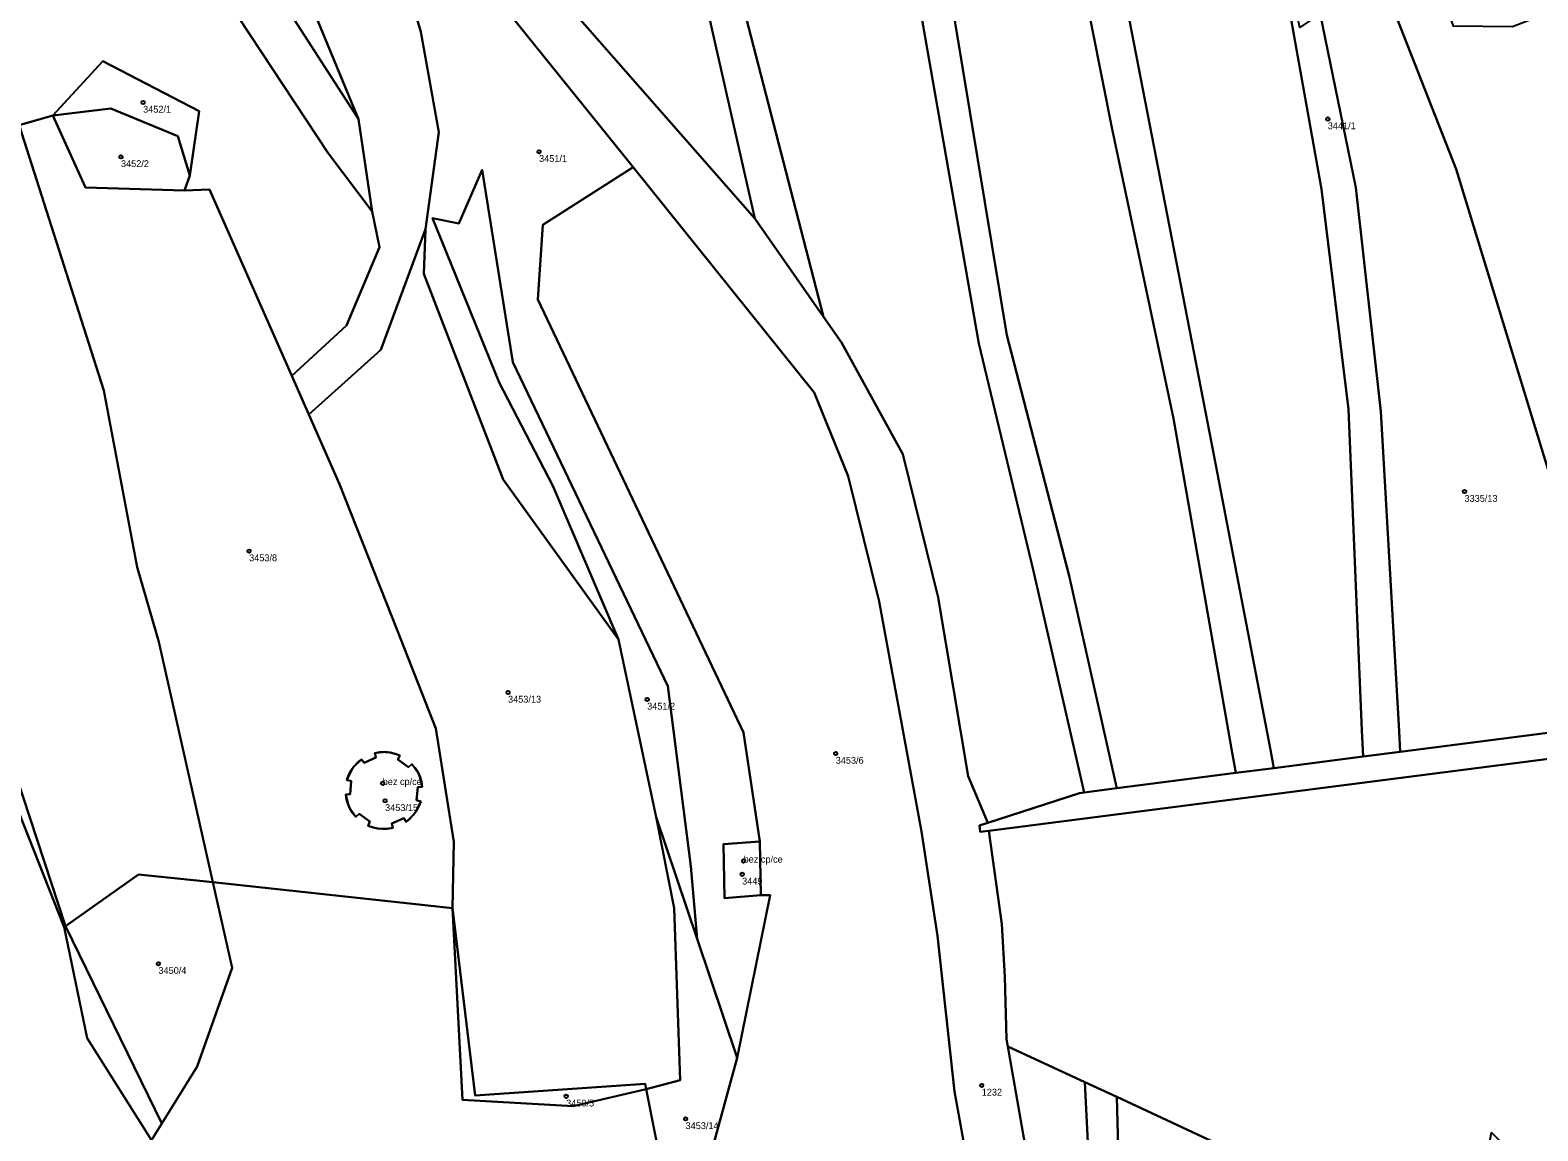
# Model space of a CAD drawing. Extents: x -878211 to -870363, y -1058464 to -1052522.
# Drawn here: x -876069.9 to -875849.3, y -1055824.4 to -1055663.3 of the extents above; entities that cross this region are included whole.
import ezdxf

# ---------------------------------------------------------------- set-up
doc = ezdxf.new("R2010")
doc.units = 0
for name, color, linetype in [('Definiční body', 7, 'Continuous'), ('Polygon budovy', 7, 'Continuous'), ('Polygon parcely', 7, 'Continuous')]:
    doc.layers.add(name, color=color, linetype=linetype)

msp = doc.modelspace()

# ---------------------------------------------------------------- linework, layer by layer
at = {"layer": 'Definiční body'}
for centre in [(-876053.34, -1055673.88994), (-875880.02, -1055676.30994), (-876056.58, -1055681.84994), (-875995.41, -1055681.09994), (-875860.02, -1055730.82994), (-876037.83, -1055739.52994), (-875999.95, -1055760.21994), (-875979.6, -1055761.23994), (-875952.01, -1055769.15994), (-876018.29, -1055773.51994), (-876017.94, -1055776.07994), (-875965.7, -1055786.82994), (-875965.49, -1055784.87994), (-876051.1, -1055799.90994), (-875930.65, -1055817.71994), (-875991.45, -1055819.30994), (-875973.98, -1055822.61994)]:
    msp.add_circle(centre, 0.25, dxfattribs=at)
at = {"layer": 'Polygon budovy'}
for points in [[(-876023.05, -1055775.08), (-876023.7, -1055775.15), (-876023.223, -1055776.916), (-876022.21, -1055778.44), (-876021.73, -1055777.98), (-876020.15, -1055779.11), (-876020.42, -1055779.72), (-876018.635, -1055780.164), (-876016.8, -1055780.04), (-876016.95, -1055779.4), (-876015.22, -1055778.62), (-876014.84, -1055779.15), (-876013.531, -1055777.845), (-876012.73, -1055776.18), (-876013.35, -1055775.99), (-876013.17, -1055774.1), (-876012.53, -1055774.04), (-876012.969, -1055772.232), (-876014.01, -1055770.69), (-876014.51, -1055771.16), (-876016.06, -1055770.05), (-876015.79, -1055769.45), (-876017.59, -1055768.952), (-876019.45, -1055769.11), (-876019.3, -1055769.75), (-876021, -1055770.53), (-876021.38, -1055770.01), (-876022.716, -1055771.32), (-876023.52, -1055773.01), (-876022.88, -1055773.2)], [(-875963.11, -1055782.05), (-875968.42, -1055782.4), (-875968.29, -1055790.32), (-875962.98, -1055789.86)]]:
    msp.add_lwpolyline(points, close=True, dxfattribs=at)
at = {"layer": 'Polygon parcely'}
for points in [[(-876003.34, -1055645.79), (-875963.83, -1055690.87), (-875977.69, -1055629.64), (-875985.51, -1055598.76), (-876010.95, -1055512.09), (-876026.34, -1055458.3), (-876036.36, -1055418.59), (-876046.16, -1055384.84), (-876051.83, -1055356.19), (-876067.94, -1055359.33), (-876021.51, -1055545), (-876009.73, -1055612.2), (-875999.84, -1055609.66), (-875995.03, -1055626.48), (-876003.86, -1055638.04)], [(-875953.81, -1055705.24), (-875973.57, -1055628.83), (-875979.32, -1055599.31), (-875983.1, -1055574.2), (-875985.31, -1055544.06), (-876001.33, -1055494.06), (-876019.71, -1055450.82), (-876031.64, -1055407.85), (-876040.69, -1055378.95), (-876049.55, -1055360.84), (-876051.83, -1055356.19), (-876046.16, -1055384.84), (-876036.36, -1055418.59), (-876026.34, -1055458.3), (-876010.95, -1055512.09), (-875985.51, -1055598.76), (-875977.69, -1055629.64), (-875963.83, -1055690.87)], [(-875934.79, -1055527.59), (-875928.05, -1055565.23), (-875922.09, -1055599.48), (-875914.61, -1055633.22), (-875896.65, -1055725.68), (-875888.41, -1055768.61), (-875887.9, -1055771.28), (-875874.86, -1055769.6), (-875875.02, -1055765.77), (-875877, -1055718.76), (-875880.96, -1055686.56), (-875886.38, -1055655.99), (-875892.94, -1055623.63), (-875902.99, -1055578.39), (-875915.31, -1055521.45), (-875924.86, -1055486), (-875945.56, -1055440.67), (-875974.18, -1055380.29), (-875987.09, -1055385.23), (-875974.51, -1055417.46), (-875967.47, -1055449.55), (-875956.59, -1055470.2), (-875936.71, -1055487.44), (-875937.28, -1055517.7)], [(-875915.91, -1055773.79), (-875915.67, -1055774.85), (-875910.89, -1055774.24), (-875911.18, -1055772.96), (-875917.84, -1055743.15), (-875926.98, -1055707.96), (-875935.61, -1055655.72), (-875946.74, -1055599.55), (-875956.85, -1055542.95), (-875967.22, -1055498), (-875973.68, -1055486.16), (-875989.45, -1055434.86), (-876002.81, -1055401), (-876008.58, -1055381.44), (-876012.98, -1055404.52), (-875982.25, -1055488.09), (-875970.48, -1055504.23), (-875961.79, -1055543.09), (-875950.27, -1055600.64), (-875940.22, -1055656.79), (-875931.05, -1055709.18), (-875923.09, -1055742.47)], [(-875915.67, -1055774.85), (-875915.91, -1055773.79), (-875923.09, -1055742.47), (-875931.05, -1055709.18), (-875940.22, -1055656.79), (-875950.27, -1055600.64), (-875961.79, -1055543.09), (-875970.48, -1055504.23), (-875982.25, -1055488.09), (-876012.98, -1055404.52), (-876031.64, -1055407.85), (-876019.71, -1055450.82), (-876001.33, -1055494.06), (-875985.31, -1055544.06), (-875983.1, -1055574.2), (-875979.32, -1055599.31), (-875973.57, -1055628.83), (-875953.81, -1055705.24), (-875951.17, -1055709.03), (-875942.21, -1055725.36), (-875937.03, -1055746.32), (-875932.65, -1055772.49), (-875929.74, -1055779.31), (-875916.36, -1055774.94)], [(-876111.61, -1055660.32), (-876108.86, -1055670.41), (-876100.67, -1055688.05), (-876106.11, -1055690.4), (-876095.83, -1055715.18), (-876085.49, -1055737.68), (-876073.02, -1055773.93), (-876064.9, -1055794.56), (-876061.53, -1055810.78), (-876052.1, -1055825.74), (-876050.58, -1055823.27), (-876064.67, -1055794.4), (-876079.25, -1055750.26), (-876081.64, -1055734.06), (-876096.11, -1055679.48), (-876103.01, -1055648.08), (-876108.49, -1055615.1), (-876113.2, -1055600.43), (-876124.6, -1055591.43), (-876127.83, -1055606.77), (-876119.3, -1055633.48)], [(-875874.86, -1055769.6), (-875869.41, -1055768.9), (-875869.58, -1055765.88), (-875872.24, -1055719.12), (-875875.92, -1055686.35), (-875881.14, -1055660.9), (-875884.1, -1055662.9), (-875892.94, -1055623.63), (-875886.38, -1055655.99), (-875880.96, -1055686.56), (-875877, -1055718.76), (-875875.02, -1055765.77)], [(-876012.05, -1055692.41), (-876010.09, -1055678.22), (-876012.7, -1055663.57), (-876016.9, -1055649.36), (-876017.75, -1055643.95), (-876027.66, -1055627.69), (-876040.17, -1055631.97), (-876021.84, -1055676.35), (-876019.83, -1055689.86), (-876018.78, -1055695.07), (-876023.58, -1055706.53), (-876031.6, -1055713.88), (-876029.1, -1055719.53), (-876018.57, -1055710.1)], [(-876021.84, -1055676.35), (-876046.51, -1055638.03), (-876051.21, -1055640.62), (-876047.6, -1055648.97), (-876026.25, -1055681.29), (-876019.83, -1055689.86)], [(-875865.21, -1055651.01), (-875872.46, -1055655.02), (-875861.23, -1055683.63), (-875836.49, -1055764.66), (-875818.8, -1055762.38), (-875829.6, -1055720.31), (-875845.51, -1055668.82), (-875836.84, -1055664.12), (-875838.2, -1055657.08), (-875853, -1055662.84), (-875861.63, -1055662.71), (-875864.58, -1055654.36)], [(-875836.49, -1055764.66), (-875861.23, -1055683.63), (-875872.46, -1055655.02), (-875881.14, -1055660.9), (-875875.92, -1055686.35), (-875872.24, -1055719.12), (-875869.58, -1055765.88), (-875869.41, -1055768.9)], [(-876058.04, -1055674.77), (-876048.27, -1055678.8), (-876046.51, -1055684.58), (-876045.15, -1055675.16), (-876059.24, -1055667.86), (-876066.54, -1055675.81)], [(-876031.6, -1055713.88), (-876043.64, -1055686.64), (-876047.3, -1055686.77), (-876061.76, -1055686.34), (-876066.54, -1055675.81), (-876071.45, -1055677.21), (-876059.09, -1055716.04), (-876054.21, -1055741.88), (-876051.04, -1055752.8), (-876043.15, -1055787.96), (-876008.07, -1055791.8), (-876007.86, -1055782.07), (-876010.52, -1055765.49), (-876016.12, -1055751.19), (-876024.6, -1055729.72), (-876029.1, -1055719.53)], [(-876047.3, -1055686.77), (-876046.51, -1055684.58), (-876048.27, -1055678.8), (-876058.04, -1055674.77), (-876066.54, -1055675.81), (-876061.76, -1055686.34)], [(-875983.81, -1055752.46), (-875978.27, -1055778.47), (-875972.28, -1055796.29), (-875973.19, -1055785.65), (-875976.58, -1055759.31), (-875999.24, -1055711.87), (-876003.75, -1055683.76), (-876007.14, -1055691.59), (-876010.98, -1055690.81), (-876001.25, -1055714.85), (-875993.39, -1055729.98)], [(-875941.38, -1055847.56), (-875938.52, -1055845.09), (-875923.85, -1055844.95), (-875932.56, -1055830.17), (-875934.65, -1055818.62), (-875937.1, -1055795.82), (-875939.44, -1055780.58), (-875945.65, -1055746.89), (-875950.17, -1055728.55), (-875955.16, -1055716.32), (-875981.66, -1055683.37), (-875994.88, -1055691.81), (-875995.6, -1055702.72), (-875965.5, -1055766.1), (-875963.11, -1055782.05), (-875962.98, -1055789.86), (-875961.62, -1055789.89), (-875966.44, -1055813.69), (-875974.66, -1055843.81), (-875973.21, -1055851.15), (-875956.9, -1055851.79)], [(-875978.27, -1055778.47), (-875983.81, -1055752.46), (-876000.65, -1055729.06), (-876012.27, -1055698.98), (-876012.05, -1055692.41), (-876018.57, -1055710.1), (-876029.1, -1055719.53), (-876024.6, -1055729.72), (-876016.12, -1055751.19), (-876010.52, -1055765.49), (-876007.86, -1055782.07), (-876008.07, -1055791.8), (-876004.76, -1055819.19), (-875979.88, -1055817.51), (-875979.73, -1055818.29), (-875974.75, -1055816.95), (-875975.67, -1055791.78)], [(-876014.51, -1055771.16), (-876014.01, -1055770.69), (-876013.541, -1055771.244), (-876013.153, -1055771.857), (-876013.102, -1055771.954), (-876012.816, -1055772.621), (-876012.624, -1055773.32), (-876012.53, -1055774.04), (-876013.17, -1055774.1), (-876013.35, -1055775.99), (-876012.73, -1055776.18), (-876012.982, -1055776.877), (-876013.325, -1055777.533), (-876013.758, -1055778.143), (-876014.265, -1055778.683), (-876014.84, -1055779.15), (-876015.22, -1055778.62), (-876016.95, -1055779.4), (-876016.8, -1055780.04), (-876017.561, -1055780.161), (-876018.169, -1055780.187), (-876018.938, -1055780.129), (-876019.692, -1055779.973), (-876020.42, -1055779.72), (-876020.15, -1055779.11), (-876021.73, -1055777.98), (-876022.21, -1055778.44), (-876022.685, -1055777.855), (-876023.033, -1055777.298), (-876023.35, -1055776.614), (-876023.574, -1055775.893), (-876023.7, -1055775.15), (-876023.05, -1055775.08), (-876022.88, -1055773.2), (-876023.52, -1055773.01), (-876023.278, -1055772.319), (-876022.944, -1055771.668), (-876022.892, -1055771.583), (-876022.462, -1055770.991), (-876021.955, -1055770.464), (-876021.38, -1055770.01), (-876021, -1055770.53), (-876019.3, -1055769.75), (-876019.45, -1055769.11), (-876018.736, -1055768.97), (-876018.01, -1055768.93), (-876017.896, -1055768.932), (-876017.172, -1055769.008), (-876016.466, -1055769.181), (-876015.79, -1055769.45), (-876016.06, -1055770.05)], [(-876012.53, -1055774.04), (-876012.624, -1055773.32), (-876012.816, -1055772.621), (-876012.853, -1055772.518), (-876013.153, -1055771.857), (-876013.541, -1055771.244), (-876014.01, -1055770.69), (-876014.51, -1055771.16), (-876016.06, -1055770.05), (-876015.79, -1055769.45), (-876016.466, -1055769.181), (-876017.172, -1055769.008), (-876017.285, -1055768.989), (-876018.01, -1055768.93), (-876018.736, -1055768.97), (-876019.45, -1055769.11), (-876019.3, -1055769.75), (-876021, -1055770.53), (-876021.38, -1055770.01), (-876021.954, -1055770.464), (-876022.462, -1055770.992), (-876022.524, -1055771.068), (-876022.944, -1055771.668), (-876023.278, -1055772.319), (-876023.52, -1055773.01), (-876022.88, -1055773.2), (-876023.05, -1055775.08), (-876023.7, -1055775.15), (-876023.574, -1055775.893), (-876023.384, -1055776.522), (-876023.079, -1055777.211), (-876022.685, -1055777.854), (-876022.21, -1055778.44), (-876021.73, -1055777.98), (-876020.15, -1055779.11), (-876020.42, -1055779.72), (-876019.692, -1055779.973), (-876019.097, -1055780.105), (-876018.331, -1055780.183), (-876017.561, -1055780.161), (-876016.8, -1055780.04), (-876016.95, -1055779.4), (-876015.22, -1055778.62), (-876014.84, -1055779.15), (-876014.265, -1055778.683), (-876013.758, -1055778.143), (-876013.325, -1055777.533), (-876012.982, -1055776.877), (-876012.73, -1055776.18), (-876013.35, -1055775.99), (-876013.17, -1055774.1)], [(-875966.44, -1055813.69), (-875972.28, -1055796.29), (-875978.27, -1055778.47), (-875975.67, -1055791.78), (-875974.75, -1055816.95), (-875979.73, -1055818.29), (-875974.66, -1055843.81)], [(-875963.11, -1055782.05), (-875968.42, -1055782.4), (-875968.29, -1055790.32), (-875962.98, -1055789.86)], [(-876054, -1055786.86), (-876064.67, -1055794.4), (-876050.58, -1055823.27), (-876045.44, -1055814.93), (-876040.31, -1055800.53), (-876043.15, -1055787.96)], [(-876006.6, -1055819.81), (-876008.07, -1055791.8), (-876043.15, -1055787.96), (-876040.31, -1055800.53), (-876045.44, -1055814.93), (-876050.58, -1055823.27), (-876052.1, -1055825.74), (-876044.72, -1055837.46), (-876030.73, -1055844.78), (-876013.36, -1055852.93), (-876000.78, -1055856.51), (-875999.79, -1055859.94), (-875979.6, -1055863.61), (-875952.43, -1055863.12), (-875972.22, -1055856.16), (-875973.21, -1055851.15), (-875974.66, -1055843.81), (-875979.73, -1055818.29), (-875990.44, -1055820.77)], [(-875979.88, -1055817.51), (-876004.76, -1055819.19), (-876008.07, -1055791.8), (-876006.6, -1055819.81), (-875990.44, -1055820.77), (-875979.73, -1055818.29)], [(-875926.82, -1055812.01), (-875924.43, -1055825.69), (-875916.12, -1055840.56), (-875914.44, -1055839.74), (-875915.58, -1055817.23)], [(-875915.58, -1055817.23), (-875914.44, -1055839.74), (-875910.36, -1055839.84), (-875910.9, -1055819.41)], [(-875910.9, -1055819.41), (-875910.36, -1055839.84), (-875893.97, -1055847.6), (-875893.22, -1055827.62)]]:
    msp.add_lwpolyline(points, close=True, dxfattribs=at)
for points in [[(-876046.51, -1055638.03), (-876021.84, -1055676.35), (-876040.17, -1055631.97)], [(-875917.39, -1055648.55), (-875911.57, -1055677.79), (-875902.58, -1055720.12), (-875893.96, -1055769.3), (-875893.49, -1055772), (-875887.9, -1055771.28), (-875888.41, -1055768.61), (-875896.65, -1055725.68), (-875914.61, -1055633.22)], [(-875924.43, -1055825.69), (-875926.82, -1055812.01), (-875927.01, -1055810.93), (-875927.29, -1055801.83), (-875927.69, -1055794.11), (-875929.62, -1055780.45), (-875930.88, -1055780.61), (-875930.97, -1055779.71), (-875929.74, -1055779.31), (-875932.65, -1055772.49), (-875937.03, -1055746.32), (-875942.21, -1055725.36), (-875951.17, -1055709.03), (-875953.81, -1055705.24), (-875963.83, -1055690.87), (-876003.34, -1055645.79)], [(-876079.25, -1055750.26), (-876064.67, -1055794.4), (-876054, -1055786.86), (-876043.15, -1055787.96), (-876051.04, -1055752.8), (-876054.21, -1055741.88), (-876059.09, -1055716.04), (-876071.45, -1055677.21), (-876066.54, -1055675.81), (-876059.24, -1055667.86), (-876045.15, -1055675.16), (-876046.51, -1055684.58), (-876047.3, -1055686.77), (-876043.64, -1055686.64), (-876031.6, -1055713.88), (-876023.58, -1055706.53), (-876018.78, -1055695.07), (-876019.83, -1055689.86), (-876026.25, -1055681.29), (-876047.6, -1055648.97)], [(-876016.9, -1055649.36), (-876012.7, -1055663.57), (-876010.09, -1055678.22), (-876012.05, -1055692.41), (-876012.27, -1055698.98), (-876000.65, -1055729.06), (-875983.81, -1055752.46), (-875993.39, -1055729.98), (-876001.25, -1055714.85), (-876010.98, -1055690.81), (-876007.14, -1055691.59), (-876003.75, -1055683.76), (-875999.24, -1055711.87), (-875976.58, -1055759.31), (-875973.19, -1055785.65), (-875972.28, -1055796.29), (-875966.44, -1055813.69), (-875961.62, -1055789.89), (-875962.98, -1055789.86), (-875968.29, -1055790.32), (-875968.42, -1055782.4), (-875963.11, -1055782.05), (-875965.5, -1055766.1), (-875995.6, -1055702.72), (-875994.88, -1055691.81), (-875981.66, -1055683.37), (-876009.29, -1055649.02)], [(-876009.29, -1055649.02), (-875981.66, -1055683.37), (-875955.16, -1055716.32), (-875950.17, -1055728.55), (-875945.65, -1055746.89), (-875939.44, -1055780.58), (-875937.1, -1055795.82), (-875934.65, -1055818.62), (-875932.56, -1055830.17), (-875923.85, -1055844.95), (-875917.77, -1055855.26), (-875914.73, -1055860.42), (-875910.53, -1055866.52), (-875883.08, -1055911.57), (-875873.37, -1055927.34)], [(-875935.61, -1055655.72), (-875926.98, -1055707.96), (-875917.84, -1055743.15), (-875911.18, -1055772.96), (-875910.89, -1055774.24), (-875893.49, -1055772), (-875893.96, -1055769.3), (-875902.58, -1055720.12), (-875911.57, -1055677.79), (-875917.39, -1055648.55)], [(-875643.66, -1055739.84), (-875730.16, -1055750.97), (-875762.03, -1055755.07), (-875774.71, -1055756.7), (-875793.45, -1055759.11), (-875804.05, -1055760.48), (-875818.8, -1055762.38), (-875836.49, -1055764.66), (-875869.41, -1055768.9), (-875874.86, -1055769.6), (-875887.9, -1055771.28), (-875893.49, -1055772), (-875910.89, -1055774.24), (-875915.67, -1055774.85), (-875916.36, -1055774.94), (-875929.74, -1055779.31), (-875930.97, -1055779.71), (-875930.88, -1055780.61), (-875929.62, -1055780.45), (-875803.69, -1055764.26), (-875633.57, -1055742.36)], [(-875803.69, -1055764.26), (-875929.62, -1055780.45), (-875927.69, -1055794.11), (-875927.29, -1055801.83), (-875927.01, -1055810.93), (-875926.82, -1055812.01), (-875915.58, -1055817.23), (-875910.9, -1055819.41), (-875893.22, -1055827.62), (-875888.45, -1055829.84), (-875876.07, -1055835.59), (-875872.04, -1055837.47), (-875859.65, -1055843.22), (-875856.09, -1055824.61), (-875853.07, -1055827.63), (-875854.83, -1055845.46), (-875821.19, -1055861.1)], [(-876080.73, -1055907.27), (-876045.65, -1055925.13), (-876045.01, -1055910.3), (-876027.39, -1055872.62), (-876034.93, -1055868.07), (-876036.31, -1055851.02), (-876026.75, -1055849.45), (-876014.38, -1055855.93), (-875999.79, -1055859.94), (-876000.78, -1055856.51), (-876013.36, -1055852.93), (-876030.73, -1055844.78), (-876044.72, -1055837.46), (-876052.1, -1055825.74), (-876061.53, -1055810.78), (-876064.9, -1055794.56), (-876073.02, -1055773.93)]]:
    msp.add_lwpolyline(points, dxfattribs=at)

# ---------------------------------------------------------------- texts
at = {"layer": 'Definiční body'}
for s, p in [('3452/1', (-876053.34, -1055675.379)), ('3441/1', (-875880.02, -1055677.799)), ('3452/2', (-876056.58, -1055683.339)), ('3451/1', (-875995.41, -1055682.589)), ('3335/13', (-875860.02, -1055732.319)), ('3453/8', (-876037.83, -1055741.019)), ('3453/13', (-875999.95, -1055761.709)), ('3451/2', (-875979.6, -1055762.729)), ('3453/6', (-875952.01, -1055770.649)), ('bez cp/ce', (-876018.29, -1055773.77)), ('3453/15', (-876017.94, -1055777.569)), ('bez cp/ce', (-875965.49, -1055785.129)), ('3449', (-875965.7, -1055788.319)), ('3450/4', (-876051.1, -1055801.399)), ('1232', (-875930.65, -1055819.209)), ('3450/5', (-875991.45, -1055820.799)), ('3453/14', (-875973.98, -1055824.109))]:
    msp.add_text(s, height=0.999996, dxfattribs=at).set_placement(p)

doc.saveas('drawing.dxf')
